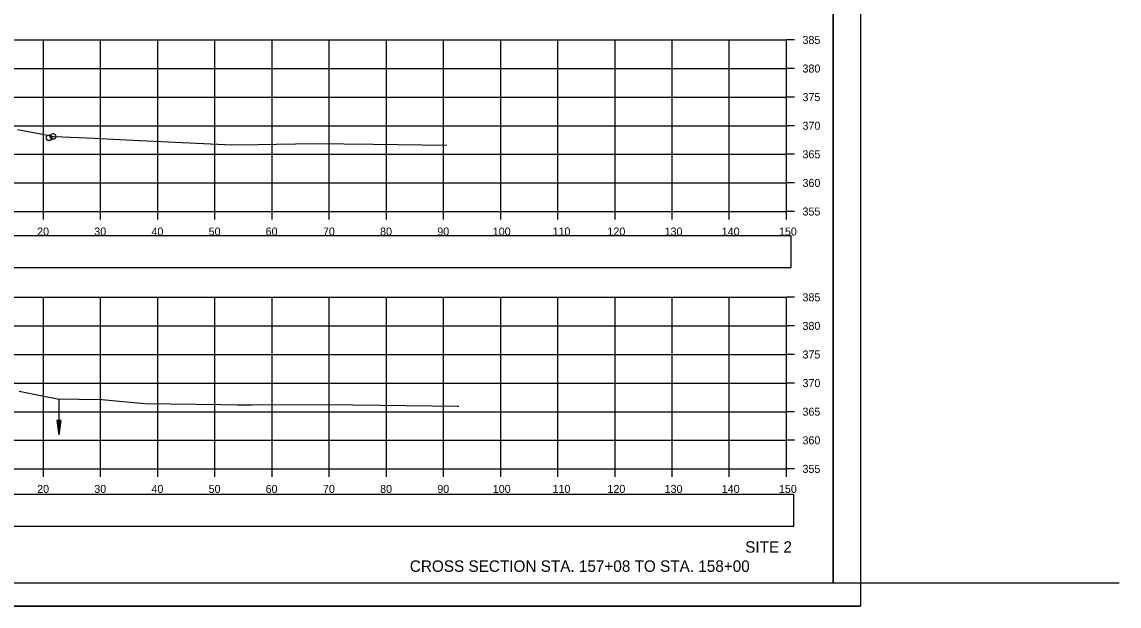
# Model space of a CAD drawing. Extents: x 1376273 to 1384221, y 378927 to 384592.
# Drawn here: x 1378240.7 to 1378432.6, y 379685.2 to 379787.3 of the extents above; entities that cross this region are included whole.
import ezdxf

# ---------------------------------------------------------------- set-up
doc = ezdxf.new("R2010")
doc.units = 0
for name, color, linetype in [('R_Axis', 7, 'Continuous'), ('R_Axis Annot', 7, 'Continuous'), ('R_Border', 7, 'Continuous'), ('R_Draft', 7, 'Continuous'), ('R_Exist Surface', 7, 'Continuous'), ('R_Grid', 7, 'Continuous'), ('R_No Plot', 7, 'Continuous'), ('R_Water', 7, 'Continuous'), ('T_Drafting', 7, 'Continuous')]:
    doc.layers.add(name, color=color, linetype=linetype)

msp = doc.modelspace()

# ---------------------------------------------------------------- linework, layer by layer
at = {"layer": 'R_Axis'}
for p, q in [((1378374.46, 379754.14), (1378374.46, 379784.14)), ((1378375.86, 379784.14), (1378374.46, 379784.14)), ((1378375.86, 379779.14), (1378374.46, 379779.14)), ((1378375.86, 379774.14), (1378374.46, 379774.14)), ((1378375.86, 379769.14), (1378374.46, 379769.14)), ((1378375.86, 379764.14), (1378374.46, 379764.14)), ((1378375.86, 379759.14), (1378374.46, 379759.14)), ((1378074.46, 379754.14), (1378374.46, 379754.14)), ((1378244.46, 379752.74), (1378244.46, 379754.14)), ((1378254.46, 379752.74), (1378254.46, 379754.14)), ((1378264.46, 379752.74), (1378264.46, 379754.14)), ((1378274.46, 379752.74), (1378274.46, 379754.14)), ((1378284.46, 379752.74), (1378284.46, 379754.14)), ((1378294.46, 379752.74), (1378294.46, 379754.14)), ((1378304.46, 379752.74), (1378304.46, 379754.14)), ((1378314.46, 379752.74), (1378314.46, 379754.14)), ((1378324.46, 379752.74), (1378324.46, 379754.14)), ((1378334.46, 379752.74), (1378334.46, 379754.14)), ((1378344.46, 379752.74), (1378344.46, 379754.14)), ((1378354.46, 379752.74), (1378354.46, 379754.14)), ((1378364.46, 379752.74), (1378364.46, 379754.14)), ((1378374.46, 379752.74), (1378374.46, 379754.14)), ((1378375.86, 379754.14), (1378374.46, 379754.14)), ((1378374.46, 379709.14), (1378374.46, 379739.14)), ((1378375.86, 379739.14), (1378374.46, 379739.14)), ((1378375.86, 379734.14), (1378374.46, 379734.14)), ((1378375.86, 379729.14), (1378374.46, 379729.14)), ((1378375.86, 379724.14), (1378374.46, 379724.14)), ((1378375.86, 379719.14), (1378374.46, 379719.14)), ((1378375.86, 379714.14), (1378374.46, 379714.14)), ((1378074.46, 379709.14), (1378374.46, 379709.14)), ((1378244.46, 379707.74), (1378244.46, 379709.14)), ((1378254.46, 379707.74), (1378254.46, 379709.14)), ((1378264.46, 379707.74), (1378264.46, 379709.14)), ((1378274.46, 379707.74), (1378274.46, 379709.14)), ((1378284.46, 379707.74), (1378284.46, 379709.14)), ((1378294.46, 379707.74), (1378294.46, 379709.14)), ((1378304.46, 379707.74), (1378304.46, 379709.14)), ((1378314.46, 379707.74), (1378314.46, 379709.14)), ((1378324.46, 379707.74), (1378324.46, 379709.14)), ((1378334.46, 379707.74), (1378334.46, 379709.14)), ((1378344.46, 379707.74), (1378344.46, 379709.14)), ((1378354.46, 379707.74), (1378354.46, 379709.14)), ((1378364.46, 379707.74), (1378364.46, 379709.14)), ((1378374.46, 379707.74), (1378374.46, 379709.14)), ((1378375.86, 379709.14), (1378374.46, 379709.14))]:
    msp.add_line(p, q, dxfattribs=at)
at = {"layer": 'R_Axis Annot'}
for points in [[(1378073.48, 379744.35), (1378375.28, 379744.35), (1378375.28, 379749.87), (1378073.48, 379749.87)], [(1378073.92, 379699.15), (1378375.72, 379699.15), (1378375.72, 379704.67), (1378073.92, 379704.67)]]:
    msp.add_lwpolyline(points, close=True, dxfattribs=at)
at = {"layer": 'R_Border'}
for q in [(1378382.64, 379894.6), (1378066.46, 379689.14)]:
    msp.add_line((1378382.64, 379689.14), q, dxfattribs=at)
at = {"layer": 'R_Exist Surface'}
for points in [[(1378239.93, 379768.47), (1378245.22, 379767.46), (1378246.27, 379767.25), (1378247.79, 379767.2), (1378253.42, 379766.99), (1378261.19, 379766.57), (1378261.23, 379766.57), (1378261.36, 379766.57), (1378277.43, 379765.82), (1378281.99, 379765.88), (1378291.83, 379766.03), (1378302.17, 379765.9), (1378315.04, 379765.74)], [(1378240.24, 379722.71), (1378244.24, 379721.93), (1378246.94, 379721.38), (1378250.67, 379721.32), (1378254.76, 379721.25), (1378257.12, 379721.02), (1378262.19, 379720.57), (1378275.54, 379720.37), (1378278.35, 379720.34), (1378281.03, 379720.34), (1378293.8, 379720.4), (1378303.46, 379720.27), (1378316.97, 379720.12), (1378317.12, 379720.13)]]:
    msp.add_lwpolyline(points, dxfattribs=at)
at = {"layer": 'R_Grid'}
for p, q in [((1378074.46, 379784.14), (1378374.46, 379784.14)), ((1378244.46, 379754.14), (1378244.46, 379784.14)), ((1378254.46, 379754.14), (1378254.46, 379784.14)), ((1378264.46, 379754.14), (1378264.46, 379784.14)), ((1378274.46, 379754.14), (1378274.46, 379784.14)), ((1378284.46, 379754.14), (1378284.46, 379784.14)), ((1378294.46, 379754.14), (1378294.46, 379784.14)), ((1378304.46, 379754.14), (1378304.46, 379784.14)), ((1378314.46, 379754.14), (1378314.46, 379784.14)), ((1378324.46, 379754.14), (1378324.46, 379784.14)), ((1378334.46, 379754.14), (1378334.46, 379784.14)), ((1378344.46, 379754.14), (1378344.46, 379784.14)), ((1378354.46, 379754.14), (1378354.46, 379784.14)), ((1378364.46, 379754.14), (1378364.46, 379784.14)), ((1378374.46, 379754.14), (1378374.46, 379784.14)), ((1378074.46, 379779.14), (1378374.46, 379779.14)), ((1378074.46, 379774.14), (1378374.46, 379774.14)), ((1378074.46, 379769.14), (1378374.46, 379769.14)), ((1378074.46, 379764.14), (1378374.46, 379764.14)), ((1378074.46, 379759.14), (1378374.46, 379759.14)), ((1378074.46, 379754.14), (1378374.46, 379754.14)), ((1378074.46, 379739.14), (1378374.46, 379739.14)), ((1378244.46, 379709.14), (1378244.46, 379739.14)), ((1378254.46, 379709.14), (1378254.46, 379739.14)), ((1378264.46, 379709.14), (1378264.46, 379739.14)), ((1378274.46, 379709.14), (1378274.46, 379739.14)), ((1378284.46, 379709.14), (1378284.46, 379739.14)), ((1378294.46, 379709.14), (1378294.46, 379739.14)), ((1378304.46, 379709.14), (1378304.46, 379739.14)), ((1378314.46, 379709.14), (1378314.46, 379739.14)), ((1378324.46, 379709.14), (1378324.46, 379739.14)), ((1378334.46, 379709.14), (1378334.46, 379739.14)), ((1378344.46, 379709.14), (1378344.46, 379739.14)), ((1378354.46, 379709.14), (1378354.46, 379739.14)), ((1378364.46, 379709.14), (1378364.46, 379739.14)), ((1378374.46, 379709.14), (1378374.46, 379739.14)), ((1378074.46, 379734.14), (1378374.46, 379734.14)), ((1378074.46, 379729.14), (1378374.46, 379729.14)), ((1378074.46, 379724.14), (1378374.46, 379724.14)), ((1378074.46, 379719.14), (1378374.46, 379719.14)), ((1378074.46, 379714.14), (1378374.46, 379714.14)), ((1378074.46, 379709.14), (1378374.46, 379709.14))]:
    msp.add_line(p, q, dxfattribs=at)
at = {"layer": 'R_No Plot'}
msp.add_line((1378054.06, 379685.16), (1378387.39, 379685.16), dxfattribs=at)
for points in [[(1378054.05, 379898.5), (1378387.39, 379898.5), (1378387.39, 379685.16), (1378054.05, 379685.16)], [(1378300.38, 379894.6), (1378300.38, 379884.72), (1378336.11, 379884.72), (1378336.11, 379881.8), (1378359.31, 379881.8), (1378359.31, 379857.47), (1378382.64, 379857.47), (1378382.64, 379689.14), (1378066.46, 379689.14), (1378066.46, 379894.6)]]:
    msp.add_lwpolyline(points, close=True, dxfattribs=at)
for centre in [(1378245.46, 379767.04), (1378246.15, 379767.27)]:
    msp.add_circle(centre, 0.5, dxfattribs=at)
at = {"layer": 'R_Water'}
for p, q in [((1378247.17, 379721.33), (1378247.17, 379715.08)), ((1378246.79, 379717.58), (1378247.17, 379715.08)), ((1378247.54, 379717.58), (1378246.79, 379717.58)), ((1378246.86, 379717.58), (1378247.17, 379715.5)), ((1378246.92, 379717.58), (1378247.17, 379715.93)), ((1378246.98, 379717.58), (1378247.17, 379716.34)), ((1378247.05, 379717.58), (1378247.17, 379716.77)), ((1378247.11, 379717.58), (1378247.17, 379717.19)), ((1378247.54, 379717.58), (1378247.17, 379715.08)), ((1378247.29, 379717.58), (1378247.17, 379716.77)), ((1378247.42, 379717.58), (1378247.17, 379715.93)), ((1378247.48, 379717.58), (1378247.17, 379715.5)), ((1378247.36, 379717.58), (1378247.17, 379716.34)), ((1378247.23, 379717.58), (1378247.17, 379717.19))]:
    msp.add_line(p, q, dxfattribs=at)
at = {"layer": 'T_Drafting'}
msp.add_line((1378432.64, 379689.14), (1378066.46, 379689.14), dxfattribs=at)

# ---------------------------------------------------------------- texts
at = {"layer": 'R_Axis Annot'}
for s, p in [('385', (1378377.26, 379783.44)), ('380', (1378377.26, 379778.44)), ('375', (1378377.26, 379773.44)), ('370', (1378377.26, 379768.44)), ('365', (1378377.26, 379763.44)), ('360', (1378377.26, 379758.44)), ('355', (1378377.26, 379753.44)), ('20', (1378243.37, 379749.94)), ('30', (1378253.37, 379749.94)), ('40', (1378263.37, 379749.94)), ('50', (1378273.37, 379749.94)), ('60', (1378283.34, 379749.94)), ('70', (1378293.37, 379749.94)), ('80', (1378303.37, 379749.94)), ('90', (1378313.37, 379749.94)), ('100', (1378323.08, 379749.94)), ('110', (1378333.54, 379749.94)), ('120', (1378343.14, 379749.94)), ('130', (1378353.14, 379749.94)), ('140', (1378363.14, 379749.94)), ('150', (1378373.14, 379749.94)), ('385', (1378377.26, 379738.44)), ('380', (1378377.26, 379733.44)), ('375', (1378377.26, 379728.44)), ('370', (1378377.26, 379723.44)), ('365', (1378377.26, 379718.44)), ('360', (1378377.26, 379713.44)), ('355', (1378377.26, 379708.44)), ('20', (1378243.37, 379704.94)), ('30', (1378253.37, 379704.94)), ('40', (1378263.37, 379704.94)), ('50', (1378273.37, 379704.94)), ('60', (1378283.34, 379704.94)), ('70', (1378293.37, 379704.94)), ('80', (1378303.37, 379704.94)), ('90', (1378313.37, 379704.94)), ('100', (1378323.08, 379704.94)), ('110', (1378333.54, 379704.94)), ('120', (1378343.14, 379704.94)), ('130', (1378353.14, 379704.94)), ('140', (1378363.14, 379704.94)), ('150', (1378373.14, 379704.94))]:
    msp.add_text(s, height=1.4, dxfattribs=at).set_placement(p)
at = {"layer": 'R_Draft'}
for s, p in [('SITE 2', (1378367.23, 379694.49)), ('CROSS SECTION STA. 157+08 TO STA. 158+00', (1378308.57, 379691.14))]:
    msp.add_text(s, height=2, dxfattribs=at).set_placement(p)

doc.saveas('drawing.dxf')
